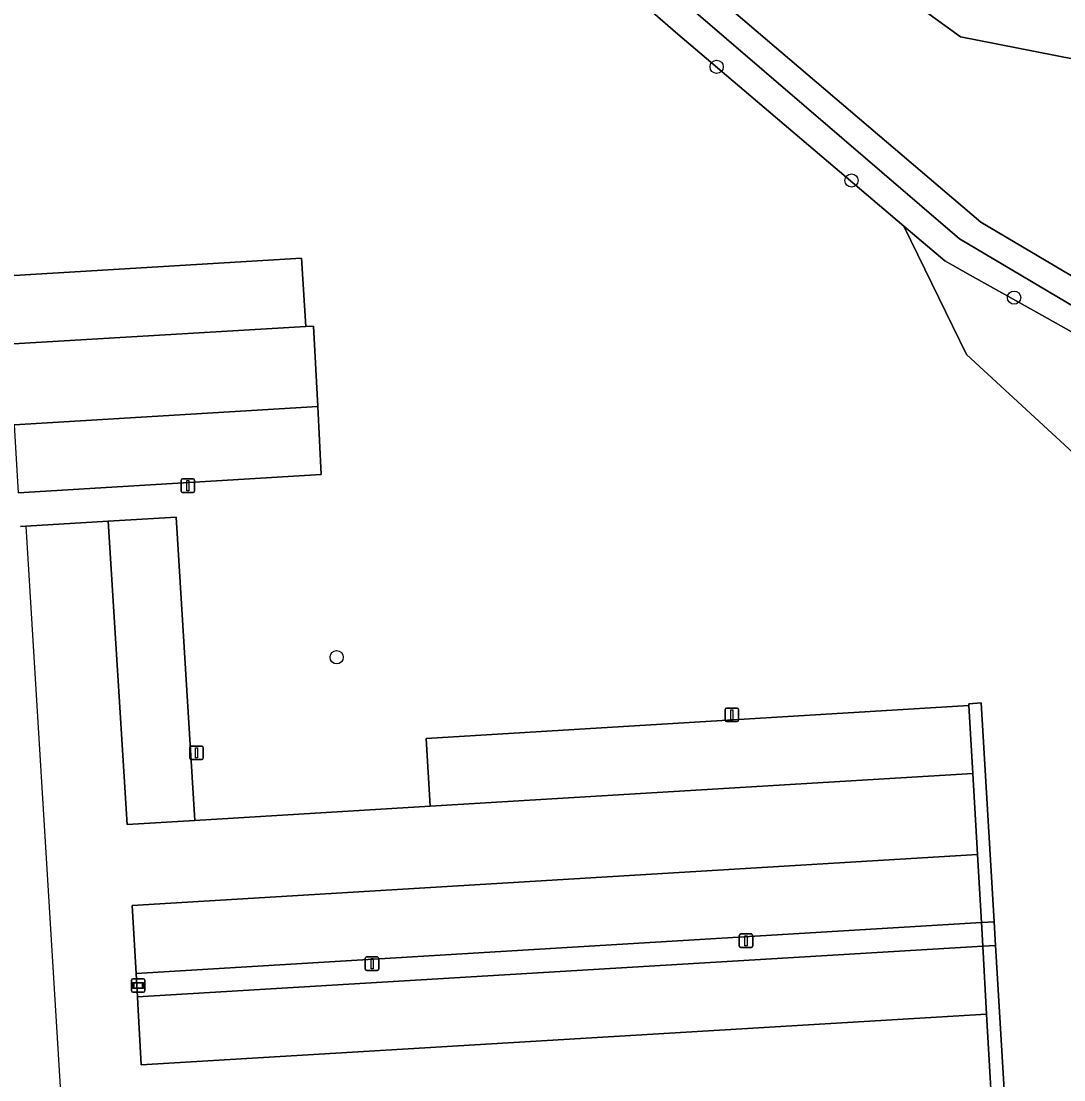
# Model space of a CAD drawing. Extents: x 161385 to 162589, y 388479 to 389756.
# Drawn here: x 162091.3 to 162168.4, y 389022.1 to 389100.4 of the extents above; entities that cross this region are included whole.
import ezdxf

# ---------------------------------------------------------------- set-up
doc = ezdxf.new("R2010")
doc.units = 0
for name, color, linetype in [('IMGEO_Berm_groen', 7, 'Continuous'), ('IMGEO_Boom', 7, 'Continuous'), ('IMGEO_Bouwland', 7, 'Continuous'), ('IMGEO_Grasland_overig', 7, 'Continuous'), ('IMGEO_Groenvoorziening', 7, 'Continuous'), ('IMGEO_Hek', 7, 'Continuous'), ('IMGEO_Informatiebord', 7, 'Continuous'), ('IMGEO_Lichtmast', 7, 'Continuous'), ('IMGEO_Loofbos', 7, 'Continuous'), ('IMGEO_Parkeervlak_gesloten', 7, 'Continuous'), ('IMGEO_Parkeervlak_open', 7, 'Continuous'), ('IMGEO_Rijbaan_lokaal_open', 7, 'Continuous')]:
    doc.layers.add(name, color=color, linetype=linetype)

msp = doc.modelspace()

# ---------------------------------------------------------------- linework, layer by layer
at = {"layer": 'IMGEO_Berm_groen'}
msp.add_lwpolyline([(162162.436, 389031.975), (162162.336, 389033.723), (162099.837, 389029.947), (162099.94, 389028.219)], close=True, dxfattribs=at)
at = {"layer": 'IMGEO_Boom'}
for centre in [(162142.76, 389096.998), (162152.728, 389088.596), (162164.752, 389079.93), (162114.662, 389053.336)]:
    msp.add_circle(centre, 0.489, dxfattribs=at)
at = {"layer": 'IMGEO_Bouwland'}
msp.add_lwpolyline([(162114.589, 389132.674), (162160.788, 389099.213), (162173.463, 389096.721), (162174.965, 389095.334), (162186.742, 389081.327), (162216.967, 389060.479), (162231.947, 389053.371), (162242.411, 389048.543), (162250.826, 389046.296), (162259.666, 389044.88), (162272.084, 389043.807), (162281.275, 389042.925), (162285.011, 389042.997), (162288.13, 389044.023), (162286.544, 389047.835), (162282.724, 389062.167), (162282.574, 389074.951), (162284.347, 389083.99), (162287.918, 389095.126), (162294.385, 389109.216)], dxfattribs=at)
at = {"layer": 'IMGEO_Grasland_overig'}
for points in [[(162109.04, 389128.659), (162160.704, 389084.274), (162223.985, 389046.779), (162244.713, 389037.09), (162246.73, 389038.472), (162224.845, 389048.5), (162162.302, 389085.504), (162110.458, 389129.685)], [(162169.447, 389068.166), (162161.242, 389075.729), (162156.605, 389085.218), (162139.704, 389099.551), (162130.807, 389107.324)], [(162039.715, 389078.494), (162112.069, 389082.845), (162112.391, 389077.804), (162112.953, 389077.831), (162113.262, 389071.87), (162113.522, 389066.851), (162091.118, 389065.495)], [(162091.279, 389063.005), (162091.676, 389063.028), (162097.768, 389063.398), (162102.787, 389063.702), (162104.176, 389041.257), (162121.568, 389042.316), (162121.284, 389047.338), (162161.417, 389049.76), (162161.408, 389049.902), (162162.31, 389049.964), (162163.275, 389033.78), (162163.379, 389032.031), (162164.333, 389016.03), (162164.461, 389013.889), (162165.574, 388995.222), (162169.953, 388995.633)]]:
    msp.add_lwpolyline(points, dxfattribs=at)
at = {"layer": 'IMGEO_Groenvoorziening'}
msp.add_lwpolyline([(162166.403, 389078.855), (162161.507, 389081.598), (162159.639, 389082.645), (162156.605, 389085.218), (162161.242, 389075.729), (162169.447, 389068.166), (162177.498, 389064.364), (162181.523, 389064.812), (162193.55, 389056.159), (162200.943, 389052.462), (162218.65, 389044.336), (162231.207, 389038.827), (162237.433, 389035.291), (162230.592, 389028.907), (162223.004, 389023.946), (162233.933, 389030.415), (162234.239, 389029.866), (162237.969, 389032.463), (162242.557, 389035.61), (162237.06, 389038.251), (162224.872, 389044.303), (162187.328, 389067.101)], close=True, dxfattribs=at)
at = {"layer": 'IMGEO_Hek'}
for points in [[(162130.807, 389107.324), (162139.704, 389099.551), (162156.605, 389085.218), (162159.639, 389082.645), (162161.507, 389081.598)], [(162161.507, 389081.598), (162166.403, 389078.855)], [(162091.676, 389063.028), (162096.526, 388983.746)]]:
    msp.add_lwpolyline(points, dxfattribs=at)
at = {"layer": 'IMGEO_Informatiebord'}
for p, q in [((162099.487, 389028.665), (162099.487, 389029.465)), ((162099.487, 389029.465), (162099.487, 389028.665)), ((162099.587, 389029.565), (162100.377, 389029.565)), ((162100.377, 389029.565), (162099.587, 389029.565)), ((162100.477, 389029.465), (162100.477, 389028.665)), ((162100.477, 389028.665), (162100.477, 389029.465)), ((162100.377, 389028.565), (162099.587, 389028.565)), ((162099.587, 389028.565), (162100.377, 389028.565))]:
    msp.add_line(p, q, dxfattribs=at)
for points in [[(162099.588, 389029.297), (162100.376, 389029.297), (162100.376, 389028.833), (162099.588, 389028.833), (162099.588, 389029.297)], [(162099.653, 389029.232), (162099.653, 389028.898), (162100.311, 389028.898), (162100.311, 389029.232), (162099.653, 389029.232)]]:
    msp.add_lwpolyline(points, dxfattribs=at)
for centre, start, end in [((162099.587, 389029.465), 90, 180), ((162099.587, 389029.465), 90, 180), ((162100.377, 389029.465), 0, 90), ((162100.377, 389029.465), 360, 90), ((162099.587, 389028.665), 180, 270), ((162099.587, 389028.665), 180, 270), ((162100.377, 389028.665), 270, 0), ((162100.377, 389028.665), 270, 0)]:
    msp.add_arc(centre, 0.1, start, end, dxfattribs=at)
at = {"layer": 'IMGEO_Lichtmast'}
for p, q in [((162103.157, 389065.624), (162103.157, 389066.424)), ((162103.157, 389066.424), (162103.157, 389065.624)), ((162103.257, 389066.524), (162104.047, 389066.524)), ((162104.047, 389066.524), (162103.257, 389066.524)), ((162104.147, 389066.424), (162104.147, 389065.624)), ((162104.147, 389065.624), (162104.147, 389066.424)), ((162104.047, 389065.524), (162103.257, 389065.524)), ((162103.257, 389065.524), (162104.047, 389065.524)), ((162143.388, 389048.682), (162143.388, 389049.482)), ((162143.388, 389049.482), (162143.388, 389048.682)), ((162143.488, 389049.582), (162144.278, 389049.582)), ((162144.278, 389049.582), (162143.488, 389049.582)), ((162144.378, 389049.482), (162144.378, 389048.682)), ((162144.378, 389048.682), (162144.378, 389049.482)), ((162144.278, 389048.582), (162143.488, 389048.582)), ((162143.488, 389048.582), (162144.278, 389048.582)), ((162103.801, 389045.87), (162103.801, 389046.67)), ((162103.801, 389046.67), (162103.801, 389045.87)), ((162103.901, 389046.77), (162104.691, 389046.77)), ((162104.691, 389046.77), (162103.901, 389046.77)), ((162104.791, 389046.67), (162104.791, 389045.87)), ((162104.791, 389045.87), (162104.791, 389046.67)), ((162104.691, 389045.77), (162103.901, 389045.77)), ((162103.901, 389045.77), (162104.691, 389045.77)), ((162144.435, 389031.974), (162144.435, 389032.774)), ((162144.435, 389032.774), (162144.435, 389031.974)), ((162144.535, 389032.874), (162145.325, 389032.874)), ((162145.325, 389032.874), (162144.535, 389032.874)), ((162145.425, 389032.774), (162145.425, 389031.974)), ((162145.425, 389031.974), (162145.425, 389032.774)), ((162145.325, 389031.874), (162144.535, 389031.874)), ((162144.535, 389031.874), (162145.325, 389031.874)), ((162116.781, 389030.276), (162116.781, 389031.076)), ((162116.781, 389031.076), (162116.781, 389030.276)), ((162116.881, 389031.176), (162117.671, 389031.176)), ((162117.671, 389031.176), (162116.881, 389031.176)), ((162117.771, 389031.076), (162117.771, 389030.276)), ((162117.771, 389030.276), (162117.771, 389031.076)), ((162117.671, 389030.176), (162116.881, 389030.176)), ((162116.881, 389030.176), (162117.671, 389030.176))]:
    msp.add_line(p, q, dxfattribs=at)
for points in [[(162103.577, 389066.399), (162103.727, 389066.399), (162103.727, 389065.649), (162103.577, 389065.649), (162103.577, 389066.399)], [(162143.808, 389049.457), (162143.958, 389049.457), (162143.958, 389048.707), (162143.808, 389048.707), (162143.808, 389049.457)], [(162104.221, 389046.645), (162104.371, 389046.645), (162104.371, 389045.895), (162104.221, 389045.895), (162104.221, 389046.645)], [(162144.855, 389032.749), (162145.005, 389032.749), (162145.005, 389031.999), (162144.855, 389031.999), (162144.855, 389032.749)], [(162117.201, 389031.051), (162117.351, 389031.051), (162117.351, 389030.301), (162117.201, 389030.301), (162117.201, 389031.051)]]:
    msp.add_lwpolyline(points, dxfattribs=at)
for centre, start, end in [((162103.257, 389066.424), 90, 180), ((162103.257, 389066.424), 90, 180), ((162104.047, 389066.424), 0, 90), ((162104.047, 389066.424), 360, 90), ((162103.257, 389065.624), 180, 270), ((162103.257, 389065.624), 180, 270), ((162104.047, 389065.624), 270, 0), ((162104.047, 389065.624), 270, 0), ((162143.488, 389049.482), 90, 180), ((162143.488, 389049.482), 90, 180), ((162144.278, 389049.482), 0, 90), ((162144.278, 389049.482), 360, 90), ((162143.488, 389048.682), 180, 270), ((162143.488, 389048.682), 180, 270), ((162144.278, 389048.682), 270, 0), ((162144.278, 389048.682), 270, 0), ((162103.901, 389046.67), 90, 180), ((162103.901, 389046.67), 90, 180), ((162104.691, 389046.67), 0, 90), ((162104.691, 389046.67), 360, 90), ((162103.901, 389045.87), 180, 270), ((162103.901, 389045.87), 180, 270), ((162104.691, 389045.87), 270, 0), ((162104.691, 389045.87), 270, 0), ((162144.535, 389032.774), 90, 180), ((162144.535, 389032.774), 90, 180), ((162145.325, 389032.774), 0, 90), ((162145.325, 389032.774), 360, 90), ((162144.535, 389031.974), 180, 270), ((162144.535, 389031.974), 180, 270), ((162145.325, 389031.974), 270, 0), ((162145.325, 389031.974), 270, 0), ((162116.881, 389031.076), 90, 180), ((162116.881, 389031.076), 90, 180), ((162117.671, 389031.076), 0, 90), ((162117.671, 389031.076), 360, 90), ((162116.881, 389030.276), 180, 270), ((162116.881, 389030.276), 180, 270), ((162117.671, 389030.276), 270, 0), ((162117.671, 389030.276), 270, 0)]:
    msp.add_arc(centre, 0.1, start, end, dxfattribs=at)
at = {"layer": 'IMGEO_Loofbos'}
msp.add_lwpolyline([(162109.04, 389128.659), (162100.704, 389135.287), (162097.109, 389135.288), (162098.964, 389134.706), (162109.747, 389126.062), (162130.424, 389108.847), (162130.934, 389107.731), (162130.807, 389107.324), (162139.704, 389099.551), (162156.605, 389085.218), (162159.639, 389082.645), (162161.507, 389081.598), (162166.403, 389078.855), (162187.328, 389067.101), (162224.872, 389044.303), (162237.06, 389038.251), (162242.557, 389035.61), (162244.713, 389037.09), (162223.985, 389046.779), (162160.704, 389084.274)], close=True, dxfattribs=at)
for points in [[(162186.742, 389081.327), (162174.965, 389095.334), (162173.463, 389096.721), (162160.788, 389099.213), (162114.589, 389132.674)], [(162110.458, 389129.685), (162162.302, 389085.504), (162224.845, 389048.5), (162246.73, 389038.472), (162250.276, 389036.848), (162253.616, 389036.773), (162271.633, 389036.667), (162283.333, 389037.011), (162288.818, 389038.045), (162296.677, 389042.368), (162328.396, 389060.446), (162336.727, 389065.805), (162344.546, 389071.887), (162350.739, 389077.584), (162361.589, 389089.746), (162362.437, 389090.615), (162365.607, 389093.514), (162369.024, 389096.118), (162372.66, 389098.406), (162375.705, 389100.299), (162375.945, 389100.486)]]:
    msp.add_lwpolyline(points, dxfattribs=at)
at = {"layer": 'IMGEO_Parkeervlak_gesloten'}
for points in [[(162097.768, 389063.398), (162099.171, 389040.975), (162104.176, 389041.257), (162102.787, 389063.702)], [(162161.417, 389049.76), (162121.284, 389047.338), (162121.568, 389042.316), (162161.705, 389044.734)]]:
    msp.add_lwpolyline(points, close=True, dxfattribs=at)
at = {"layer": 'IMGEO_Parkeervlak_open'}
for points in [[(162039.715, 389078.494), (162040.015, 389073.502), (162112.391, 389077.804), (162112.069, 389082.845)], [(162113.262, 389071.87), (162090.812, 389070.521), (162091.118, 389065.495), (162113.522, 389066.851)], [(162162.047, 389038.763), (162099.537, 389034.979), (162099.837, 389029.947), (162162.336, 389033.723)], [(162162.436, 389031.975), (162099.94, 389028.219), (162099.971, 389027.704), (162100.214, 389023.208), (162162.724, 389026.953)]]:
    msp.add_lwpolyline(points, close=True, dxfattribs=at)
at = {"layer": 'IMGEO_Rijbaan_lokaal_open'}
for points in [[(162090.812, 389070.521), (162113.262, 389071.87), (162112.953, 389077.831), (162112.391, 389077.804), (162040.015, 389073.502)], [(162099.971, 389027.704), (162099.94, 389028.219), (162099.837, 389029.947), (162099.537, 389034.979), (162162.047, 389038.763), (162161.705, 389044.734), (162121.568, 389042.316), (162104.176, 389041.257), (162099.171, 389040.975), (162097.768, 389063.398), (162091.676, 389063.028), (162091.279, 389063.005)], [(162163.067, 389020.973), (162162.724, 389026.953), (162100.214, 389023.208), (162099.971, 389027.704)]]:
    msp.add_lwpolyline(points, dxfattribs=at)
for points in [[(162162.31, 389049.964), (162161.408, 389049.902), (162161.417, 389049.76), (162161.705, 389044.734), (162162.047, 389038.763), (162162.336, 389033.723), (162163.275, 389033.78)], [(162163.275, 389033.78), (162162.336, 389033.723), (162162.436, 389031.975), (162163.379, 389032.031)], [(162163.379, 389032.031), (162162.436, 389031.975), (162162.724, 389026.953), (162163.067, 389020.973), (162163.354, 389015.971), (162164.333, 389016.03)]]:
    msp.add_lwpolyline(points, close=True, dxfattribs=at)

doc.saveas('drawing.dxf')
